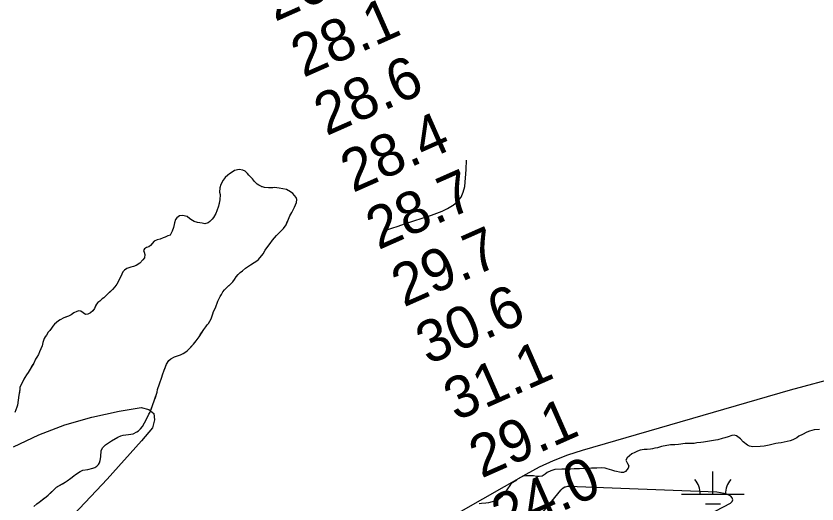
# Model space of a CAD drawing. Extents: x 3177185 to 3215018, y 812988 to 838321.
# Drawn here: x 3200149 to 3201428, y 828636 to 829415 of the extents above; entities that cross this region are included whole.
import ezdxf

# ---------------------------------------------------------------- set-up
doc = ezdxf.new("R2010")
doc.units = 0
for name, color, linetype in [('V-RIVR-RANG', 7, 'Continuous'), ('V-SITE-VEGE', 7, 'Continuous'), ('V-TOPO-MAJR', 7, 'Continuous'), ('V-TOPO-MINR', 7, 'Continuous'), ('V-TOPO-SHOR', 7, 'Continuous'), ('V-WETL-SWMP', 7, 'Continuous')]:
    doc.layers.add(name, color=color, linetype=linetype)

msp = doc.modelspace()

# ---------------------------------------------------------------- linework, layer by layer
at = {"layer": 'V-SITE-VEGE'}
for points in [[(3200595.9, 829124.8), (3200590.5, 829131.1), (3200587.1, 829134), (3200580.3, 829137.5), (3200568.9, 829139.9), (3200565.2, 829140.2), (3200562.1, 829140.8), (3200558.6, 829140.5), (3200551.8, 829140.3), (3200545.5, 829140.9), (3200541.2, 829142.1), (3200540.4, 829142.4), (3200533.5, 829146.4), (3200529.3, 829150.7), (3200526.5, 829154.5), (3200520.2, 829160.8), (3200518, 829163.4), (3200514.3, 829166.8), (3200510.9, 829168.6), (3200504.9, 829169.8), (3200497.5, 829168.1), (3200489.4, 829162.5), (3200486.8, 829160.5), (3200482.8, 829156.8), (3200479.4, 829152.5), (3200475.6, 829145.7), (3200474.1, 829140.6), (3200473.8, 829133.5), (3200474.6, 829129.7), (3200474, 829121.5), (3200471.9, 829111.2), (3200469.3, 829103.8), (3200467.5, 829099.5), (3200464.1, 829093), (3200462, 829090.2), (3200458.3, 829086.5), (3200455.7, 829084.8), (3200450.3, 829083.1), (3200446, 829084), (3200438.6, 829085.2), (3200433.2, 829086.7), (3200430.3, 829088.1), (3200426.4, 829091), (3200422.1, 829094.7), (3200414.7, 829096.2), (3200409.5, 829095.7), (3200405.2, 829092.3), (3200403.2, 829090), (3200401.5, 829084.6), (3200400.3, 829077.2), (3200397.9, 829071), (3200394.5, 829065), (3200391, 829063.9), (3200386.7, 829061.9), (3200383.6, 829060.8), (3200378.7, 829058.5), (3200373.9, 829057.4), (3200369.3, 829055.2), (3200363.2, 829048.1), (3200360.6, 829046.1), (3200357.2, 829045), (3200354, 829043), (3200352, 829040.5), (3200353.1, 829037.6), (3200354.3, 829034.2), (3200353.9, 829028.5), (3200351.3, 829025.3), (3200346.2, 829020), (3200340.7, 829016.6), (3200336.4, 829014.9), (3200332.1, 829013.8), (3200325.8, 829011.8), (3200322.1, 829009), (3200319.2, 829006.2), (3200317.8, 829002.8), (3200316, 828999.1), (3200309.6, 828986.8), (3200306.5, 828982.3), (3200302.7, 828978), (3200292.1, 828968.1), (3200288.9, 828965), (3200286.3, 828963), (3200282.3, 828959.6), (3200279.2, 828957.4), (3200277.1, 828954.8), (3200273.7, 828948), (3200271.1, 828944.3), (3200267.6, 828940.9), (3200263.3, 828939), (3200259.6, 828938.4), (3200252.2, 828943.3), (3200249.1, 828943.9), (3200245.6, 828942.8), (3200241.1, 828940.8), (3200236.8, 828937.7), (3200232.5, 828935.8), (3200225, 828932.7), (3200219, 828929.9), (3200216.4, 828928.2), (3200213, 828925.6), (3200210.1, 828922.8)], [(3200177, 828631.6), (3200181.9, 828636.1), (3200185.4, 828638.9), (3200196.6, 828647.1), (3200200, 828650), (3200213.5, 828662.4), (3200227.3, 828670.6), (3200230.1, 828672.6), (3200236.2, 828677.1), (3200240.8, 828680.8), (3200243.6, 828682.7), (3200251.1, 828687.5), (3200255.1, 828689.8), (3200263.1, 828690.9), (3200271.1, 828692.8), (3200274.3, 828694.2), (3200277.4, 828695.9), (3200280.3, 828698.7), (3200282, 828701.6), (3200283.2, 828705), (3200283.8, 828711.3), (3200284.5, 828721), (3200287.1, 828725.8), (3200291.7, 828730.1), (3200300.9, 828736.8), (3200311.2, 828742.7), (3200315.8, 828744.4), (3200319.8, 828745.5), (3200328.4, 828746.6), (3200335.5, 828748), (3200341.5, 828750.8), (3200344.4, 828752.8), (3200347.5, 828755.6), (3200350.4, 828759.3), (3200357.1, 828771.2), (3200360.9, 828779.2), (3200362.6, 828782.3), (3200369.9, 828802), (3200374, 828814.5), (3200374.6, 828818.5), (3200377.5, 828827.6), (3200381.6, 828838.4), (3200382.5, 828842.1), (3200385.1, 828849.5), (3200388.9, 828858.9), (3200392.4, 828864.6), (3200395.8, 828867.7), (3200401.5, 828870.5), (3200411, 828873.9), (3200415.6, 828875.8), (3200419.9, 828878.7), (3200422.7, 828880.9), (3200431.9, 828890.8), (3200434, 828893.7), (3200436.3, 828896.2), (3200440.9, 828902.5), (3200448.4, 828914.4), (3200451.9, 828918.7), (3200453.9, 828921.5), (3200456.2, 828923.8), (3200460.2, 828931.2), (3200461.1, 828934.3), (3200462.9, 828939.1), (3200464, 828942.8), (3200466.9, 828948.8), (3200471, 828959.3), (3200474.5, 828967), (3200476.5, 828970.4), (3200479.1, 828974.4), (3200481.7, 828977.5), (3200485.5, 828981.5), (3200492.9, 828988.3), (3200495, 828990.6), (3200497.3, 828994.2), (3200500.1, 828998.2), (3200503.3, 829002.2), (3200506.8, 829005.3), (3200510.2, 829008.1), (3200515.1, 829012.4), (3200522.8, 829017.5), (3200532.9, 829023.7), (3200536, 829025.9), (3200543.5, 829035.3), (3200546.7, 829041), (3200550.8, 829046.9), (3200554.2, 829051.5), (3200558, 829056.9), (3200564.3, 829064.2), (3200575.5, 829075.6), (3200579.9, 829081.5), (3200583.9, 829090.6), (3200586, 829095.8), (3200588.9, 829100.9), (3200593.5, 829109.7), (3200596.4, 829116.8), (3200597.3, 829121.7), (3200595.9, 829124.8)], [(3200210.1, 828922.8), (3200207.5, 828919.4), (3200205.5, 828916.3), (3200202.6, 828912.6), (3200200, 828909.8), (3200197.1, 828905.2), (3200195.1, 828902.7), (3200193.6, 828899.8), (3200191.3, 828893.3), (3200190.1, 828888.4), (3200186.3, 828878.7), (3200184.3, 828874.2), (3200181.7, 828869.9), (3200179.7, 828867.1), (3200176.8, 828860.8), (3200171, 828851.2), (3200168.1, 828845.8), (3200165.2, 828841.8), (3200162.9, 828837.5), (3200160.9, 828835), (3200154.8, 828821.9), (3200154.5, 828818.8), (3200153.3, 828809.6), (3200150.9, 828793.7), (3200150, 828790.2), (3200146.5, 828781.7)]]:
    msp.add_lwpolyline(points, dxfattribs=at)
at = {"layer": 'V-TOPO-MAJR'}
msp.add_lwpolyline([(3200144.6, 828727.2), (3200185.2, 828746), (3200226.8, 828762.1), (3200269.6, 828774.4), (3200313.4, 828784), (3200348.2, 828790), (3200360.8, 828786.4), (3200368.8, 828780.2), (3200370, 828770.1), (3200366.7, 828757.5), (3200348.8, 828736.8), (3200330.8, 828716.2), (3200312.5, 828695.8), (3200294, 828675.6), (3200277.1, 828657.3), (3200249.7, 828628.3), (3200221.9, 828599.8), (3200193.4, 828571.9), (3200164.5, 828544.5), (3200097.3, 828481.9)], dxfattribs=at)
at = {"layer": 'V-TOPO-MINR'}
for points in [[(3200742.1, 829073.9), (3200748.6, 829076.1), (3200758.8, 829079.4), (3200768.9, 829082.7), (3200812.1, 829096.7), (3200820.8, 829099.9), (3200829.2, 829103.4), (3200837.4, 829107.5), (3200845.4, 829112.1), (3200846.5, 829112.7), (3200853.6, 829118.6), (3200859.3, 829125.4), (3200862.9, 829133.6), (3200865.1, 829142.6), (3200867.5, 829169.4), (3200868.1, 829184.4)], [(3201464, 828839), (3201385.1, 828817.5), (3201052.7, 828721.2), (3201029.3, 828713.5), (3201006.4, 828704.8), (3200984.2, 828694.5), (3200962.5, 828683.1), (3200436.1, 828383.1), (3200350.6, 828331.4), (3200266.9, 828277), (3200186.2, 828218.3), (3200107.3, 828156.9)], [(3201124.3, 828550.7), (3201289.8, 828637), (3201292.2, 828639.8), (3201293.2, 828642.6), (3201292.3, 828645.4), (3201290, 828648.2), (3201284.7, 828650.7), (3201279.3, 828652.7), (3201273.6, 828653.8), (3201267.8, 828654.5), (3201030.6, 828663.8), (3201030.2, 828663.8), (3201029.2, 828663.7), (3201025.4, 828662.7), (3201025, 828662.5), (3201020.8, 828660.1)], [(3201020.8, 828660.1), (3201018.5, 828658.1), (3201018, 828657.6), (3200871.5, 828479.1)]]:
    msp.add_lwpolyline(points, dxfattribs=at)
at = {"layer": 'V-TOPO-SHOR'}
for points in [[(3200506.8, 829005.3), (3200510.2, 829008.1), (3200515.1, 829012.4), (3200522.8, 829017.5), (3200528.9, 829021.1), (3200532.9, 829023.7), (3200536, 829025.9), (3200543.5, 829035.3), (3200546.7, 829041), (3200550.8, 829046.9), (3200554.2, 829051.5), (3200558, 829056.9), (3200564.3, 829064.2), (3200575.5, 829075.6), (3200579.9, 829081.5), (3200581.3, 829084.7), (3200583.9, 829090.6), (3200586, 829095.8), (3200588.9, 829100.9), (3200591.8, 829106.3), (3200593.5, 829109.7), (3200596.4, 829116.8), (3200597.3, 829121.7), (3200595.9, 829124.8), (3200590.5, 829131.1), (3200587.1, 829134), (3200580.3, 829137.5), (3200568.9, 829139.9), (3200565.2, 829140.2), (3200562.1, 829140.8), (3200558.6, 829140.5), (3200551.8, 829140.3), (3200545.5, 829140.9), (3200540.4, 829142.4), (3200536.4, 829144.7), (3200533.5, 829146.4), (3200529.3, 829150.7), (3200526.5, 829154.5), (3200523.4, 829157.6), (3200520.2, 829160.8), (3200518, 829163.4), (3200514.3, 829166.8), (3200510.9, 829168.6), (3200504.9, 829169.8), (3200497.5, 829168.1), (3200492.3, 829164.4), (3200489.4, 829162.5), (3200486.8, 829160.5), (3200482.8, 829156.8), (3200479.4, 829152.5), (3200475.6, 829145.7), (3200474.1, 829140.6), (3200473.8, 829133.5), (3200474.6, 829129.7), (3200474, 829121.5), (3200472.8, 829115.8), (3200471.9, 829111.2), (3200469.3, 829103.8), (3200467.5, 829099.5), (3200464.1, 829093), (3200462, 829090.2), (3200458.3, 829086.5), (3200455.7, 829084.8), (3200450.3, 829083.1), (3200446, 829084), (3200442.3, 829084.6), (3200438.6, 829085.2), (3200433.2, 829086.7), (3200430.3, 829088.1), (3200426.4, 829091), (3200422.1, 829094.7), (3200414.7, 829096.2), (3200409.5, 829095.7), (3200405.2, 829092.3), (3200403.2, 829090), (3200401.5, 829084.6), (3200400.9, 829081.2), (3200400.3, 829077.2), (3200397.9, 829071), (3200394.5, 829065), (3200391, 829063.9), (3200386.7, 829061.9), (3200383.6, 829060.8), (3200378.7, 829058.5), (3200373.9, 829057.4), (3200369.3, 829055.2), (3200366.7, 829052.1), (3200363.2, 829048.1), (3200360.6, 829046.1), (3200357.2, 829045), (3200354, 829043), (3200352, 829040.5), (3200353.1, 829037.6), (3200354.3, 829034.2), (3200353.9, 829028.5), (3200351.3, 829025.3), (3200346.2, 829020), (3200340.7, 829016.6), (3200336.4, 829014.9), (3200332.1, 829013.8), (3200325.8, 829011.8)], [(3200325.8, 829011.8), (3200322.1, 829009), (3200319.2, 829006.2), (3200317.8, 829002.8), (3200316, 828999.1), (3200313.7, 828994.5), (3200311.7, 828990.8), (3200309.6, 828986.8), (3200306.5, 828982.3), (3200302.7, 828978), (3200297.6, 828973.2), (3200292.1, 828968.1), (3200288.9, 828965), (3200286.3, 828963), (3200282.3, 828959.6), (3200279.2, 828957.4), (3200277.1, 828954.8), (3200275.7, 828952), (3200273.7, 828948), (3200271.1, 828944.3), (3200267.6, 828940.9), (3200263.3, 828939), (3200259.6, 828938.4), (3200255.6, 828941), (3200252.2, 828943.3), (3200249.1, 828943.9), (3200245.6, 828942.8), (3200241.1, 828940.8), (3200236.8, 828937.7), (3200232.5, 828935.8), (3200229, 828934.4), (3200225, 828932.7), (3200219, 828929.9), (3200216.4, 828928.2), (3200213, 828925.6), (3200210.1, 828922.8), (3200207.5, 828919.4), (3200205.5, 828916.3), (3200202.6, 828912.6), (3200200, 828909.8), (3200197.1, 828905.2), (3200195.1, 828902.7), (3200193.6, 828899.8), (3200191.3, 828893.3), (3200190.1, 828888.4), (3200186.3, 828878.7), (3200184.3, 828874.2), (3200181.7, 828869.9), (3200179.7, 828867.1), (3200176.8, 828860.8), (3200174.2, 828856.6), (3200171, 828851.2), (3200168.1, 828845.8), (3200165.2, 828841.8), (3200162.9, 828837.5), (3200160.9, 828835), (3200158.9, 828830.7), (3200154.8, 828821.9), (3200154.5, 828818.8), (3200153.9, 828814.5), (3200153.3, 828809.6), (3200152.7, 828805.9), (3200152.1, 828801.6), (3200151.5, 828797.4), (3200150.9, 828793.7), (3200150, 828790.2), (3200146.5, 828781.7)], [(3200177, 828631.6), (3200181.9, 828636.1), (3200185.4, 828638.9), (3200193.1, 828644.6), (3200196.6, 828647.1), (3200200, 828650), (3200205.2, 828654.8), (3200208.6, 828657.9), (3200213.5, 828662.4), (3200223, 828668.1), (3200227.3, 828670.6), (3200230.1, 828672.6), (3200236.2, 828677.1), (3200240.8, 828680.8), (3200243.6, 828682.7), (3200247.9, 828685.6), (3200251.1, 828687.5), (3200255.1, 828689.8), (3200263.1, 828690.9), (3200271.1, 828692.8), (3200274.3, 828694.2), (3200277.4, 828695.9), (3200280.3, 828698.7), (3200282, 828701.6), (3200283.2, 828705), (3200283.8, 828711.3), (3200284.5, 828721), (3200287.1, 828725.8), (3200291.7, 828730.1), (3200300.9, 828736.8), (3200311.2, 828742.7), (3200315.8, 828744.4), (3200319.8, 828745.5), (3200328.4, 828746.6), (3200335.5, 828748), (3200341.5, 828750.8), (3200344.4, 828752.8), (3200347.5, 828755.6), (3200350.4, 828759.3), (3200357.1, 828771.2), (3200359.1, 828775.5), (3200360.9, 828779.2), (3200362.6, 828782.3), (3200364.3, 828787.2), (3200369.9, 828802), (3200371.1, 828805.7), (3200374, 828814.5), (3200374.6, 828818.5), (3200377.5, 828827.6), (3200381.6, 828838.4), (3200382.5, 828842.1), (3200385.1, 828849.5), (3200386.6, 828853.2), (3200388.9, 828858.9), (3200392.4, 828864.6), (3200395.8, 828867.7), (3200401.5, 828870.5), (3200404.7, 828871.6), (3200411, 828873.9), (3200415.6, 828875.8), (3200419.9, 828878.7), (3200422.7, 828880.9), (3200426.8, 828885.2), (3200431.9, 828890.8), (3200434, 828893.7), (3200436.3, 828896.2), (3200440.9, 828902.5), (3200442.9, 828905.6), (3200448.4, 828914.4), (3200451.9, 828918.7), (3200453.9, 828921.5), (3200456.2, 828923.8), (3200460.2, 828931.2), (3200461.1, 828934.3), (3200462.9, 828939.1), (3200464, 828942.8), (3200466.9, 828948.8), (3200471, 828959.3), (3200474.5, 828967), (3200476.5, 828970.4), (3200479.1, 828974.4), (3200481.7, 828977.5), (3200485.5, 828981.5), (3200490.1, 828985.7), (3200492.9, 828988.3), (3200495, 828990.6), (3200497.3, 828994.2), (3200500.1, 828998.2), (3200503.3, 829002.2), (3200506.8, 829005.3)]]:
    msp.add_lwpolyline(points, dxfattribs=at)
at = {"layer": 'V-WETL-SWMP'}
for p, q in [((3201411.2, 828750.5), (3201404.6, 828746.9)), ((3201415.8, 828752.2), (3201411.2, 828750.5)), ((3201423.2, 828753.9), (3201415.8, 828752.2)), ((3201431.5, 828754.7), (3201423.2, 828753.9)), ((3201265.5, 828737.4), (3201246.6, 828734.4)), ((3201269.5, 828738.2), (3201265.5, 828737.4)), ((3201276.4, 828740.2), (3201269.5, 828738.2)), ((3201280.7, 828741.3), (3201276.4, 828740.2)), ((3201285.8, 828743.2), (3201280.7, 828741.3)), ((3201291.5, 828745.2), (3201285.8, 828743.2)), ((3201295.3, 828745.4), (3201291.5, 828745.2)), ((3201299.3, 828744.6), (3201295.3, 828745.4)), ((3201305.5, 828739.9), (3201299.3, 828744.6)), ((3201310, 828735.1), (3201305.5, 828739.9)), ((3201389.1, 828738.4), (3201384.8, 828736.8)), ((3201395.4, 828741.5), (3201389.1, 828738.4)), ((3201398.9, 828743.8), (3201395.4, 828741.5)), ((3201404.6, 828746.9), (3201398.9, 828743.8)), ((3201168.6, 828724.7), (3201165.2, 828723.6)), ((3201172.9, 828725.5), (3201168.6, 828724.7)), ((3201179.2, 828727.5), (3201172.9, 828725.5)), ((3201193.5, 828730), (3201179.2, 828727.5)), ((3201200.4, 828730.2), (3201193.5, 828730)), ((3201206.6, 828730.7), (3201200.4, 828730.2)), ((3201216.9, 828732.1), (3201206.6, 828730.7)), ((3201225.2, 828732.3), (3201216.9, 828732.1)), ((3201231.8, 828732.5), (3201225.2, 828732.3)), ((3201235.8, 828733.3), (3201231.8, 828732.5)), ((3201242.4, 828734.1), (3201235.8, 828733.3)), ((3201246.6, 828734.4), (3201242.4, 828734.1)), ((3201316.5, 828729.6), (3201310, 828735.1)), ((3201319.7, 828728.1), (3201316.5, 828729.6)), ((3201325.1, 828726.9), (3201319.7, 828728.1)), ((3201336.8, 828727.7), (3201325.1, 828726.9)), ((3201343.4, 828727.9), (3201336.8, 828727.7)), ((3201351.4, 828729.6), (3201343.4, 828727.9)), ((3201361.7, 828732.1), (3201351.4, 828729.6)), ((3201365.7, 828732.6), (3201361.7, 828732.1)), ((3201370.5, 828733.4), (3201365.7, 828732.6)), ((3201380.3, 828735.7), (3201370.5, 828733.4)), ((3201384.8, 828736.8), (3201380.3, 828735.7)), ((3201132, 828715.9), (3201124.6, 828709.6)), ((3201136.9, 828718.1), (3201132, 828715.9)), ((3201141.2, 828720.1), (3201136.9, 828718.1)), ((3201145.2, 828721.5), (3201141.2, 828720.1)), ((3201151.5, 828722.9), (3201145.2, 828721.5)), ((3201156.3, 828722.8), (3201151.5, 828722.9)), ((3201161.8, 828723.1), (3201156.3, 828722.8)), ((3201165.2, 828723.6), (3201161.8, 828723.1)), ((3201124.6, 828709.6), (3201122.5, 828705.7)), ((3201122.5, 828705.7), (3201125.1, 828700.2)), ((3201125.1, 828700.2), (3201127, 828696.5)), ((3201002.5, 828688.9), (3200997, 828685.8)), ((3201009.1, 828690.6), (3201002.5, 828688.9)), ((3201020.2, 828691.3), (3201009.1, 828690.6)), ((3201026.8, 828691.6), (3201020.2, 828691.3)), ((3201034.5, 828691.5), (3201026.8, 828691.6)), ((3201039.9, 828691.7), (3201034.5, 828691.5)), ((3201048.5, 828692), (3201039.9, 828691.7)), ((3201061.6, 828692.4), (3201048.5, 828692)), ((3201067.6, 828693), (3201061.6, 828692.4)), ((3201076.2, 828692.9), (3201067.6, 828693)), ((3201083, 828693.4), (3201076.2, 828692.9)), ((3201089.3, 828692.8), (3201083, 828693.4)), ((3201092.7, 828691.9), (3201089.3, 828692.8)), ((3201100.1, 828689.8), (3201092.7, 828691.9)), ((3201104.7, 828688.4), (3201100.1, 828689.8)), ((3201114.7, 828686.3), (3201104.7, 828688.4)), ((3201118.7, 828686), (3201114.7, 828686.3)), ((3201122.1, 828687.7), (3201118.7, 828686)), ((3201125.9, 828692.8), (3201122.1, 828687.7)), ((3201127, 828696.5), (3201125.9, 828692.8)), ((3201261.4, 828651.5), (3201261.4, 828687.5)), ((3200949.3, 828675.3), (3200946.7, 828673)), ((3200954.2, 828678.1), (3200949.3, 828675.3)), ((3200958.5, 828680.1), (3200954.2, 828678.1)), ((3200963.3, 828680.9), (3200958.5, 828680.1)), ((3200975, 828680.5), (3200963.3, 828680.9)), ((3200979.9, 828679.4), (3200975, 828680.5)), ((3200983.9, 828679.6), (3200979.9, 828679.4)), ((3200988.7, 828680.1), (3200983.9, 828679.6)), ((3200993.6, 828683.2), (3200988.7, 828680.1)), ((3200997, 828685.8), (3200993.6, 828683.2)), ((3200938.1, 828667.1), (3200932.3, 828658.3)), ((3200941, 828669.4), (3200938.1, 828667.1)), ((3200946.7, 828673), (3200941, 828669.4)), ((3200929.4, 828654.1), (3200923.7, 828647)), ((3200932.3, 828658.3), (3200929.4, 828654.1)), ((3201211.4, 828651.5), (3201311.4, 828651.5)), ((3200891.9, 828636.4), (3200888.2, 828635.8)), ((3200898.8, 828637.2), (3200891.9, 828636.4)), ((3200903, 828637.4), (3200898.8, 828637.2)), ((3200908.8, 828639.1), (3200903, 828637.4)), ((3200912.5, 828639.6), (3200908.8, 828639.1)), ((3200917.9, 828641.9), (3200912.5, 828639.6)), ((3200923.7, 828647), (3200917.9, 828641.9)), ((3201249.4, 828636), (3201273.4, 828636))]:
    msp.add_line(p, q, dxfattribs=at)
for centre, start, end in [((3201206.1, 828652), 359.2282, 40.7718), ((3201316.6, 828652), 139.2282, 180.7718)]:
    msp.add_arc(centre, 35.2, start, end, dxfattribs=at)

# ---------------------------------------------------------------- texts
at = {"layer": 'V-RIVR-RANG'}
for s, p in [('26.0', (3200562, 829405)), ('28.1', (3200607.4, 829315.8)), ('28.6', (3200644.2, 829222.7)), ('28.4', (3200686.5, 829132.1)), ('28.7', (3200727.1, 829040.7)), ('29.7', (3200767.8, 828949.3)), ('30.6', (3200806.7, 828857.2)), ('31.1', (3200851.2, 828767.5)), ('29.1', (3200891.8, 828676.2)), ('24.0', (3200927.6, 828582.6))]:
    msp.add_text(s, height=67, rotation=23.8283, dxfattribs=at).set_placement(p)

doc.saveas('drawing.dxf')
